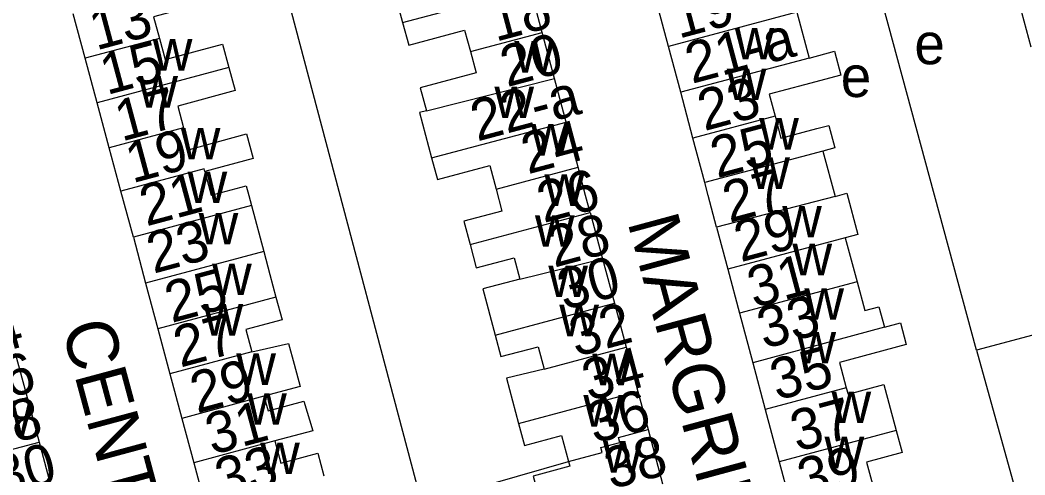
# Model space of a CAD drawing. Extents: x 161258 to 163262, y 380749 to 382054.
# Drawn here: x 162820.5 to 162918.5, y 380972.8 to 381017.1 of the extents above; entities that cross this region are included whole.
import ezdxf

# ---------------------------------------------------------------- set-up
doc = ezdxf.new("R2010")
doc.units = 0
for name, color, linetype in [('BLT_Basislijn', 7, 'Continuous'), ('BLT_Bebouwing', 7, 'Continuous'), ('BLT_Centroide', 7, 'Continuous'), ('BLT_Huisnummer', 7, 'Continuous'), ('BLT_Huisnummer_ tussenligend', 7, 'Continuous'), ('BLT_Huisnummer_reeks', 7, 'Continuous'), ('BLT_Onderverdeling_panden', 7, 'Continuous'), ('BLT_Straatnaam', 7, 'Continuous')]:
    doc.layers.add(name, color=color, linetype=linetype)

msp = doc.modelspace()

# ---------------------------------------------------------------- linework, layer by layer
at = {"layer": 'BLT_Basislijn'}
for p, q in [((162929.567, 380989.141), (162913.737, 380984.933)), ((162913.737, 380984.933), (162932.67, 380916.844)), ((162859.667, 380969.988), (162873.949, 380974.07))]:
    msp.add_line(p, q, dxfattribs=at)
for points in [[(162913.737, 380984.933), (162892.406, 381063.586)], [(162859.667, 380969.988), (162859.495, 380970.629), (162838.607, 381049.264)]]:
    msp.add_lwpolyline(points, dxfattribs=at)
at = {"layer": 'BLT_Bebouwing'}
for p, q in [((162871.383, 381015.879), (162870.241, 381020.157)), ((162883.7, 381014.511), (162882.542, 381018.851)), ((162826.819, 381013.353), (162825.652, 381017.698)), ((162872.586, 381011.373), (162871.383, 381015.879)), ((162884.891, 381010.046), (162883.7, 381014.511)), ((162827.986, 381009.007), (162826.819, 381013.353)), ((162873.714, 381007.147), (162872.586, 381011.373)), ((162886.082, 381005.578), (162884.891, 381010.046)), ((162829.157, 381004.649), (162827.986, 381009.007)), ((162874.891, 381002.74), (162873.714, 381007.147)), ((162887.237, 381001.247), (162886.082, 381005.578)), ((162830.31, 381000.397), (162829.157, 381004.649)), ((162843.05, 380999.017), (162844.252, 380994.548)), ((162876.065, 380998.336), (162877.27, 380993.824)), ((162888.397, 380996.897), (162889.486, 380992.819)), ((162831.515, 380995.917), (162832.71, 380991.432)), ((162877.27, 380993.824), (162878.428, 380989.486)), ((162889.486, 380992.819), (162890.629, 380988.534)), ((162832.71, 380991.432), (162833.904, 380986.991)), ((162878.428, 380989.486), (162879.568, 380985.215)), ((162890.629, 380988.534), (162891.923, 380983.686)), ((162833.904, 380986.991), (162835.081, 380982.616)), ((162879.568, 380985.215), (162880.724, 380980.885)), ((162820.001, 380984.636), (162821.162, 380980.302)), ((162891.923, 380983.686), (162893.132, 380979.151)), ((162835.081, 380982.616), (162836.249, 380978.277)), ((162821.162, 380980.302), (162822.321, 380975.972)), ((162880.724, 380980.885), (162881.715, 380977.176)), ((162893.132, 380979.151), (162894.491, 380974.051)), ((162836.249, 380978.277), (162837.412, 380973.951)), ((162881.715, 380977.176), (162883.123, 380971.9)), ((162822.321, 380975.972), (162823.535, 380971.458)), ((162837.412, 380973.951), (162838.586, 380969.587)), ((162894.491, 380974.051), (162895.64, 380969.742))]:
    msp.add_line(p, q, dxfattribs=at)
for points in [[(162862.114, 381022.661), (162862.69, 381020.502), (162857.178, 381019.031), (162857.773, 381016.83)], [(162838.503, 381021.157), (162839.112, 381018.89), (162833.492, 381017.38), (162834.051, 381015.3)], [(162919.083, 381014.437), (162917.941, 381018.66)], [(162896.23, 381017.843), (162897.405, 381013.384)], [(162857.773, 381016.83), (162858.369, 381014.63), (162863.824, 381016.087), (162864.379, 381014.009)], [(162834.051, 381015.3), (162834.606, 381013.232), (162840.221, 381014.741), (162840.827, 381012.464)], [(162864.379, 381014.009), (162864.933, 381011.932), (162859.492, 381010.48), (162860.096, 381008.246)], [(162897.405, 381013.384), (162899.895, 381014.048), (162900.496, 381011.718), (162896.956, 381010.776), (162893.527, 381009.861), (162894.099, 381007.717)], [(162840.827, 381012.464), (162841.433, 381010.207), (162835.843, 381008.707), (162836.41, 381006.595)], [(162860.096, 381008.246), (162859.408, 381008.061), (162860.594, 381003.653)], [(162894.099, 381007.717), (162894.671, 381005.574), (162898.177, 381006.51), (162899.329, 381006.818), (162899.916, 381004.618), (162898.761, 381004.324)], [(162836.41, 381006.595), (162836.976, 381004.485), (162842.562, 381005.985), (162843.201, 381003.602), (162838.479, 381002.334)], [(162860.594, 381003.653), (162861.161, 381001.543), (162866.265, 381002.917), (162866.886, 381000.609)], [(162898.761, 381004.324), (162899.94, 380999.906)], [(162876.065, 380998.336), (162875.623, 380999.993), (162874.891, 381002.74)], [(162838.479, 381002.334), (162839.101, 381000.019), (162842.533, 381000.941), (162842.789, 380999.989), (162843.05, 380999.017)], [(162866.886, 381000.609), (162867.463, 380998.466), (162863.743, 380997.472), (162864.348, 380995.206)], [(162888.397, 380996.897), (162887.57, 380999.998), (162887.237, 381001.247)], [(162831.515, 380995.917), (162830.31, 381000.397)], [(162899.94, 380999.906), (162901.103, 381000.217), (162902.175, 380996.204), (162900.934, 380995.873)], [(162900.934, 380995.873), (162902.089, 380991.591)], [(162864.348, 380995.206), (162864.953, 380992.941), (162868.661, 380993.931), (162869.217, 380991.848)], [(162844.252, 380994.548), (162844.829, 380992.304), (162845.424, 380990.091)], [(162869.217, 380991.848), (162865.591, 380990.898), (162866.796, 380986.382)], [(162902.089, 380991.591), (162902.85, 380988.772), (162904.225, 380989.143), (162904.763, 380987.15)], [(162845.424, 380990.091), (162846.02, 380987.879), (162842.487, 380986.928), (162843.069, 380984.764)], [(162904.763, 380987.15), (162906.318, 380987.57), (162906.887, 380985.461), (162900.387, 380983.729), (162901.045, 380981.262)], [(162866.796, 380986.382), (162867.355, 380984.289), (162870.985, 380985.258), (162871.567, 380983.078)], [(162843.069, 380984.764), (162846.646, 380985.562), (162847.187, 380983.552), (162847.772, 380981.378), (162844.253, 380980.431)], [(162871.567, 380983.078), (162867.919, 380982.192), (162869.089, 380977.78)], [(162901.045, 380981.262), (162901.214, 380980.628), (162904.712, 380981.561), (162905.328, 380979.254), (162905.903, 380977.098)], [(162844.253, 380980.431), (162844.654, 380978.999), (162848.157, 380979.949), (162849.005, 380977.054), (162845.328, 380976.079)], [(162869.089, 380977.78), (162869.662, 380975.633), (162873.274, 380976.598), (162873.949, 380974.07)], [(162905.903, 380977.098), (162906.479, 380974.942), (162903.021, 380974.02), (162903.596, 380971.865)], [(162845.328, 380976.079), (162845.907, 380973.926), (162849.494, 380974.89), (162850.088, 380972.682)], [(162873.949, 380974.07), (162874.074, 380973.604), (162870.518, 380972.654), (162871.543, 380968.817)]]:
    msp.add_lwpolyline(points, dxfattribs=at)
at = {"layer": 'BLT_Onderverdeling_panden'}
for p, q in [((162857.773, 381016.83), (162870.241, 381020.157)), ((162896.23, 381017.843), (162883.7, 381014.511)), ((162834.051, 381015.3), (162826.819, 381013.353)), ((162864.379, 381014.009), (162871.383, 381015.879)), ((162897.405, 381013.384), (162884.891, 381010.046)), ((162840.827, 381012.464), (162827.986, 381009.007)), ((162860.096, 381008.246), (162872.586, 381011.373)), ((162894.099, 381007.717), (162886.082, 381005.578)), ((162836.41, 381006.595), (162829.157, 381004.649)), ((162860.594, 381003.653), (162873.714, 381007.147)), ((162898.761, 381004.324), (162887.237, 381001.247)), ((162899.94, 380999.906), (162888.397, 380996.897)), ((162864.348, 380995.206), (162876.065, 380998.336)), ((162844.252, 380994.548), (162832.71, 380991.432)), ((162869.217, 380991.848), (162877.27, 380993.824)), ((162902.089, 380991.591), (162890.629, 380988.534)), ((162845.424, 380990.091), (162833.904, 380986.991)), ((162866.796, 380986.382), (162878.428, 380989.486)), ((162904.763, 380987.15), (162891.923, 380983.686)), ((162871.567, 380983.078), (162879.568, 380985.215)), ((162843.069, 380984.764), (162835.081, 380982.616)), ((162901.045, 380981.262), (162893.132, 380979.151)), ((162812.998, 380978.118), (162821.162, 380980.302)), ((162844.253, 380980.431), (162836.249, 380978.277)), ((162869.089, 380977.78), (162880.724, 380980.885)), ((162905.903, 380977.098), (162894.491, 380974.051)), ((162845.328, 380976.079), (162837.412, 380973.951)), ((162810.729, 380972.871), (162822.321, 380975.972))]:
    msp.add_line(p, q, dxfattribs=at)
for points in [[(162838.479, 381002.334), (162838.415, 381002.571), (162830.31, 381000.397)], [(162866.886, 381000.609), (162874.891, 381002.74)], [(162843.05, 380999.017), (162831.515, 380995.917)], [(162900.934, 380995.873), (162889.486, 380992.819)], [(162873.949, 380974.07), (162877.231, 380974.947), (162877.102, 380975.429), (162878.945, 380975.921), (162878.816, 380976.404), (162881.715, 380977.176)]]:
    msp.add_lwpolyline(points, dxfattribs=at)

# ---------------------------------------------------------------- texts
at = {"layer": 'BLT_Centroide'}
for s, p in [('w', (162890.164, 381013.25)), ('w', (162833.406, 381012.156)), ('e', (162907.683, 381012.775)), ('w', (162868.672, 381011.969)), ('w', (162889.383, 381009.281)), ('e', (162900.506, 381009.583)), ('w', (162832, 381008.562)), ('w', (162866.727, 381007.531)), ('w', (162892.547, 381004.469)), ('w', (162836.141, 381003.5)), ('w', (162870.297, 381003.875)), ('w', (162891.672, 381000.625)), ('w', (162836.805, 380999.25)), ('w', (162871.609, 380998.969)), ('w', (162894.789, 380995.906)), ('w', (162837.883, 380995.219)), ('w', (162870.68, 380995)), ('w', (162895.789, 380992.219)), ('w', (162839.195, 380990.281)), ('w', (162871.984, 380990.094)), ('w', (162896.953, 380987.875)), ('w', (162838.359, 380986.344)), ('w', (162873.055, 380986.281)), ('w', (162896.18, 380983.625)), ('w', (162841.555, 380981.531)), ('w', (162876.273, 380981.5)), ('w', (162842.617, 380977.656)), ('w', (162875.406, 380977.469)), ('w', (162899.602, 380977.812)), ('w', (162817.781, 380976.594)), ('w', (162877.312, 380973)), ('w', (162898.922, 380973.406)), ('w', (162843.883, 380972.844))]:
    msp.add_text(s, height=4, dxfattribs=at).set_placement(p)
at = {"layer": 'BLT_Huisnummer'}
for s, height, rotation, p in [('18', 4, 14.93295, (162866.845, 381014.952)), ('13', 3.9999, 15.02899, (162827.883, 381014.107)), ('17', 4, 15.02088, (162830.371, 381005.233)), ('25', 3.9999, 14.93858, (162888.435, 381001.661)), ('26', 4, 14.95282, (162871.523, 380997.292)), ('21', 4, 15.02189, (162832.775, 380996.968)), ('29', 4, 14.94223, (162890.746, 380993.476)), ('30', 4, 14.94123, (162873.527, 380988.799)), ('25', 4, 15.05211, (162835.239, 380987.559)), ('33', 4, 14.94923, (162893.004, 380985.028)), ('24', 3.9999, 14.97684, (162815.291, 380983.809)), ('34', 4, 14.94214, (162875.929, 380979.939)), ('29', 4, 15.05099, (162837.716, 380978.75)), ('28', 4, 14.97532, (162817.148, 380975.121)), ('37', 4, 14.93097, (162896.239, 380975.001)), ('38', 4, 14.94774, (162878.096, 380971.35)), ('33', 4, 15.04668, (162840.149, 380970.346))]:
    msp.add_text(s, height=height, rotation=rotation, dxfattribs=at).set_placement(p)
at = {"layer": 'BLT_Huisnummer_ tussenligend'}
for s, height, rotation, p in [('19', 3.9999, 14.94121, (162884.694, 381015.253)), ('20', 4, 14.93295, (162867.948, 381010.533)), ('15', 3.9999, 15.02899, (162828.925, 381009.764)), ('23', 4, 14.95091, (162887.192, 381006.252)), ('19', 4, 15.02088, (162831.414, 381001.167)), ('24', 4, 14.94669, (162869.989, 381002.045)), ('27', 3.9999, 14.93858, (162889.637, 380997.314)), ('28', 4, 14.95282, (162872.548, 380992.948)), ('23', 4, 15.02189, (162833.47, 380992.356)), ('31', 4, 14.94223, (162892.044, 380988.989)), ('32', 4, 14.94123, (162874.676, 380984.25)), ('27', 4, 15.05211, (162836.093, 380983.211)), ('35', 4, 14.94923, (162894.263, 380979.999)), ('26', 3.9999, 14.97684, (162816.508, 380979.467)), ('36', 4, 14.94214, (162876.459, 380975.808)), ('31', 4, 15.05099, (162839.197, 380974.698)), ('30', 4, 14.97532, (162818.53, 380970.602)), ('39', 4, 14.93097, (162896.941, 380970.313))]:
    msp.add_text(s, height=height, rotation=rotation, dxfattribs=at).set_placement(p)
at = {"layer": 'BLT_Huisnummer_reeks'}
for s, rotation, p in [('21-a', 14.95091, (162885.984, 381010.858)), ('22-a', 14.94669, (162865.042, 381005.242))]:
    msp.add_text(s, height=4, rotation=rotation, dxfattribs=at).set_placement(p)
at = {"layer": 'BLT_Straatnaam'}
for s, rotation, p in [('MARGRIETSTRAAT', 285.1399, (162879.678, 380997.421)), ('CENTAURIESTRAAT', 285.06608, (162824.492, 380987.206))]:
    msp.add_text(s, height=5, rotation=rotation, dxfattribs=at).set_placement(p)

doc.saveas('drawing.dxf')
